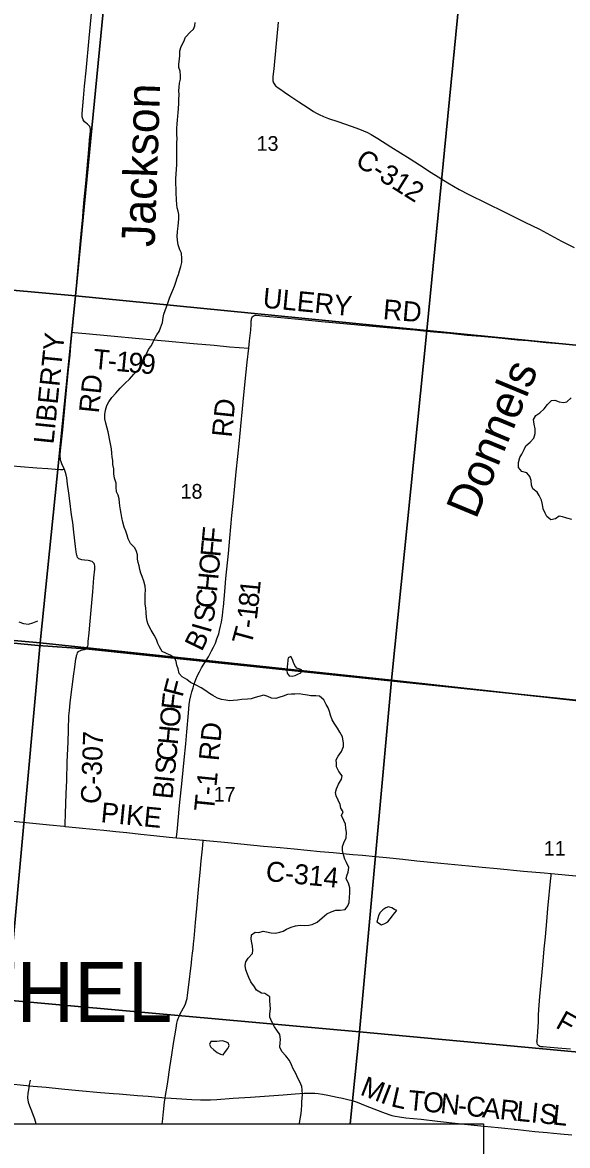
# Model space of a CAD drawing. Extents: x 0 to 680, y 0 to 440.
# Drawn here: x 196 to 220.3, y 322.8 to 372.9 of the extents above; entities that cross this region are included whole.
import ezdxf

# ---------------------------------------------------------------- set-up
doc = ezdxf.new("R2010")
doc.units = 0
for name, color, linetype in [('GM_X_County_Road', 7, 'Continuous'), ('GM_X_County_Road_Text', 7, 'Continuous'), ('GM_X_Minor_Lake', 7, 'Continuous'), ('GM_X_Minor_River', 7, 'Continuous'), ('GM_X_Minor_River_Text', 7, 'Continuous'), ('GM_X_Section', 7, 'Continuous'), ('GM_X_Section_Text', 7, 'Continuous'), ('GM_X_Township', 7, 'Continuous'), ('GM_X_Township_Road', 7, 'Continuous'), ('GM_X_Township_Road_Text', 7, 'Continuous'), ('GM_X_Township_Text', 7, 'Continuous'), ('SH_Text', 7, 'Continuous')]:
    doc.layers.add(name, color=color, linetype=linetype)

msp = doc.modelspace()

# ---------------------------------------------------------------- linework, layer by layer
at = {"layer": 'GM_X_County_Road'}
for points in [[(198.242, 359.075), (198.267, 359.353), (198.348, 360.225), (198.386, 360.613), (198.47, 361.486), (198.543, 362.31), (198.617, 363.142), (198.658, 363.62), (198.708, 364.202), (198.734, 364.492), (198.776, 364.986), (198.844, 365.705), (198.946, 366.869), (198.996, 367.402), (199.019, 367.645), (199.053, 368.031), (199.052, 368.117), (199.041, 368.195), (199.024, 368.236), (198.999, 368.273), (198.968, 368.306), (198.924, 368.348), (198.846, 368.412), (198.797, 368.455), (198.764, 368.493), (198.736, 368.535), (198.713, 368.58), (198.696, 368.628), (198.685, 368.677), (198.68, 368.726), (198.68, 368.826), (198.743, 369.505), (198.797, 370.038), (198.869, 370.716), (199.001, 372.171), (199.182, 374.061)], [(207.407, 372.896), (207.305, 371.782), (207.215, 370.814), (207.18, 370.475), (207.173, 370.376), (207.175, 370.327), (207.181, 370.277), (207.193, 370.229), (207.211, 370.182), (207.235, 370.137), (207.264, 370.097), (207.297, 370.06), (207.334, 370.025), (207.413, 369.966), (207.535, 369.885), (207.695, 369.775), (207.937, 369.612), (208.341, 369.341), (208.745, 369.071), (208.99, 368.911), (209.116, 368.838), (209.247, 368.771), (209.426, 368.692), (209.653, 368.604), (210.065, 368.458), (210.664, 368.254), (211.03, 368.124), (211.209, 368.055), (211.385, 367.97), (211.556, 367.879), (211.848, 367.705), (212.424, 367.343), (213.287, 366.798), (213.701, 366.541), (214.232, 366.199), (214.972, 365.732), (215.222, 365.581), (215.478, 365.439), (215.911, 365.216), (216.696, 364.829), (217.48, 364.441), (218.045, 364.157), (218.394, 363.986), (219.047, 363.661), (220.036, 363.141), (220.595, 362.845)], [(197.878, 352.989), (197.783, 353.213), (197.748, 353.305), (197.735, 353.353), (197.724, 353.401), (197.717, 353.45), (197.712, 353.549), (197.712, 353.652), (197.736, 353.923), (197.822, 354.723), (197.94, 356.018), (198.084, 357.42), (198.146, 358.061), (198.188, 358.484), (198.242, 359.075)], [(198.845, 344.979), (198.866, 344.993), (198.893, 345.023), (198.925, 345.064), (198.937, 345.096), (198.949, 345.146), (198.954, 345.205), (198.96, 345.297), (198.993, 345.689), (199.046, 346.206), (199.154, 347.513), (199.209, 348.143), (199.25, 348.529), (199.254, 348.626), (199.252, 348.675), (199.241, 348.731), (199.223, 348.775), (199.196, 348.811), (199.167, 348.84), (199.126, 348.867), (199.078, 348.884), (199.028, 348.896), (198.946, 348.908), (198.783, 348.926), (198.677, 348.94), (198.621, 348.949), (198.583, 348.964), (198.544, 348.987), (198.512, 349.014), (198.485, 349.047), (198.459, 349.097), (198.444, 349.144), (198.435, 349.201), (198.421, 349.298), (198.394, 349.54), (198.314, 350.167), (198.263, 350.601), (198.217, 350.946), (198.137, 351.56), (198.09, 351.911), (198.04, 352.303), (197.999, 352.596), (197.975, 352.719), (197.946, 352.823), (197.91, 352.917), (197.878, 352.989)], [(197.922, 337.067), (197.927, 337.172), (197.946, 337.63), (197.975, 338.529), (197.996, 339.114), (198.022, 339.945), (198.061, 340.822), (198.075, 341.364), (198.099, 341.984), (198.117, 342.229), (198.155, 342.565), (198.201, 342.947), (198.245, 343.284), (198.322, 343.862), (198.359, 344.151), (198.409, 344.524), (198.426, 344.635), (198.439, 344.683), (198.456, 344.742), (198.477, 344.792), (198.506, 344.834), (198.541, 344.866), (198.583, 344.89), (198.627, 344.908), (198.783, 344.946), (198.828, 344.967), (198.844, 344.978), (198.845, 344.979)], [(188.287, 337.988), (189.494, 337.87), (190.317, 337.79), (191.285, 337.699), (192.011, 337.637), (192.979, 337.546), (193.56, 337.493), (194.188, 337.434), (194.721, 337.384), (195.447, 337.316), (197.236, 337.138), (197.865, 337.073), (197.922, 337.067)], [(197.922, 337.067), (198.397, 337.021), (199.316, 336.927), (199.654, 336.89), (200.187, 336.837), (200.67, 336.787), (201.298, 336.719), (201.879, 336.662), (202.556, 336.591), (202.888, 336.56)], [(202.888, 336.56), (203.233, 336.527), (204.086, 336.452)], [(204.086, 336.452), (204.202, 336.442), (205.025, 336.362), (205.75, 336.286), (206.767, 336.188), (207.508, 336.124), (208.122, 336.061), (209.283, 335.949), (209.864, 335.895), (210.734, 335.816), (211.176, 335.779), (211.75, 335.726), (212.234, 335.675), (212.961, 335.604), (213.59, 335.538), (214.654, 335.43), (215.912, 335.306), (216.493, 335.25), (217.171, 335.188), (218.333, 335.077), (219.253, 334.991), (219.574, 334.96)], [(219.574, 334.96), (221.14, 334.812), (221.867, 334.744), (222.544, 334.68), (223.416, 334.602), (224.385, 334.515), (225.207, 334.438), (225.692, 334.392), (226.224, 334.344), (226.763, 334.288), (227.342, 334.232), (227.863, 334.183), (229.077, 334.069), (229.658, 334.014), (229.786, 334.002)], [(195.487, 325.592), (196.067, 325.536), (196.503, 325.494), (197.085, 325.443), (197.762, 325.376), (198.537, 325.302), (199.506, 325.217), (200.087, 325.169), (200.328, 325.15), (201.151, 325.082), (201.628, 325.043), (202.378, 324.981)], [(202.378, 324.981), (202.646, 324.959), (203.131, 324.932), (203.567, 324.906), (203.956, 324.885), (204.199, 324.88), (204.394, 324.883), (204.686, 324.898), (205.412, 324.952), (206.188, 325.005), (207.644, 325.104), (208.177, 325.148), (208.565, 325.178), (208.758, 325.186), (208.903, 325.185), (209.048, 325.178), (209.192, 325.166), (209.382, 325.14), (209.62, 325.097), (210.046, 325.009), (210.283, 324.96), (210.519, 324.906), (210.703, 324.856), (210.93, 324.778), (211.293, 324.637), (212.064, 324.337), (212.338, 324.236), (212.477, 324.191), (212.62, 324.157), (212.813, 324.125), (213.103, 324.09), (213.78, 324.019), (214.505, 323.936), (215.569, 323.82), (216.585, 323.716), (217.213, 323.65), (218.084, 323.558), (218.847, 323.48), (219.389, 323.43), (219.678, 323.404), (219.985, 323.375), (220.49, 323.327)]]:
    msp.add_lwpolyline(points, dxfattribs=at)
at = {"layer": 'GM_X_Minor_Lake'}
for points in [[(207.847, 344.486), (207.842, 344.451), (207.828, 344.303), (207.82, 344.166), (207.806, 344.011), (207.817, 343.886), (207.91, 343.766), (208.035, 343.753), (208.172, 343.793), (208.292, 343.839), (208.429, 343.909), (208.467, 344.039)], [(208.467, 344.039), (208.242, 344.119), (208.154, 344.239), (208.096, 344.371), (208.05, 344.502), (207.975, 344.628), (207.861, 344.576), (207.847, 344.486)], [(212.375, 333.468), (212.334, 333.48), (212.215, 333.433), (212.077, 333.352), (211.962, 333.234), (211.889, 333.098), (211.846, 332.962), (211.802, 332.819), (212.021, 332.686)], [(212.021, 332.686), (212.164, 332.738), (212.296, 332.819), (212.399, 332.949), (212.501, 333.085), (212.598, 333.203), (212.701, 333.321), (212.594, 333.363), (212.47, 333.442), (212.375, 333.468)], [(205.217, 327.264), (205.239, 327.303), (205.187, 327.417), (205.069, 327.472), (204.938, 327.509), (204.807, 327.493), (204.676, 327.488), (204.552, 327.49), (204.415, 327.479), (204.359, 327.355)], [(204.359, 327.355), (204.411, 327.23), (204.553, 327.109), (204.7, 327), (204.841, 326.915), (204.96, 326.89), (205.075, 327.031), (205.166, 327.173), (205.217, 327.264)]]:
    msp.add_lwpolyline(points, dxfattribs=at)
at = {"layer": 'GM_X_Minor_River'}
for points in [[(199.875, 355.974), (200.014, 356.175), (200.189, 356.357), (200.376, 356.581), (200.605, 356.81), (200.792, 356.992), (200.984, 357.204), (201.189, 357.409), (201.346, 357.627), (201.426, 357.828), (201.488, 357.994), (201.646, 358.313), (201.767, 358.484), (201.841, 358.644), (201.926, 358.797), (202.017, 358.957), (202.108, 359.11), (202.181, 359.276), (202.256, 359.513), (202.294, 359.738), (202.326, 359.886), (202.387, 360.052), (202.443, 360.212), (202.504, 360.378), (202.578, 360.591), (202.633, 360.745), (202.719, 360.952), (202.793, 361.135), (202.855, 361.313), (202.922, 361.496), (202.972, 361.65), (203.027, 361.81), (203.077, 362.005), (203.121, 362.189), (203.129, 362.361), (203.102, 362.594), (203.039, 362.749), (202.958, 362.964), (202.925, 363.178), (202.909, 363.339), (202.924, 363.57), (202.956, 363.796), (202.976, 363.968), (202.99, 364.134), (202.993, 364.318), (202.965, 364.467), (202.913, 364.617), (202.903, 364.771), (202.888, 364.979), (202.868, 365.301), (202.87, 365.461), (202.855, 365.699), (202.858, 365.925), (202.866, 366.115), (202.887, 366.335), (202.901, 366.536), (202.897, 366.733), (202.894, 366.911), (202.902, 367.101), (202.898, 367.291), (202.895, 367.523), (202.909, 367.695), (202.9, 367.88), (202.903, 368.159), (202.923, 368.367), (202.937, 368.521), (202.951, 368.699), (202.959, 368.854), (202.979, 369.038), (202.994, 369.263), (202.996, 369.447), (203.005, 369.661), (202.989, 369.834), (203.003, 370), (203.023, 370.166), (203.061, 370.35), (203.069, 370.499), (203.053, 370.701), (202.99, 370.874), (202.986, 371.023), (203.024, 371.248), (203.038, 371.408), (203.041, 371.61), (203.091, 371.812), (203.218, 372.024), (203.286, 372.214), (203.491, 372.437), (203.647, 372.578), (203.708, 372.732), (203.716, 372.88)], [(209.094, 342.878), (208.874, 342.886), (208.714, 342.906), (208.512, 342.944), (208.346, 342.964), (208.156, 342.96), (208.007, 342.95), (207.834, 342.94), (207.637, 342.859), (207.488, 342.819), (207.315, 342.762), (207.113, 342.77), (206.959, 342.855), (206.77, 342.911), (206.555, 342.854), (206.388, 342.809), (206.215, 342.751), (206.048, 342.73), (205.798, 342.721), (205.608, 342.681), (205.405, 342.672), (205.256, 342.662), (205.09, 342.687), (204.894, 342.719), (204.705, 342.775), (204.51, 342.891), (204.357, 342.988), (204.186, 343.097), (203.985, 343.23), (203.767, 343.357), (203.507, 343.48), (203.342, 343.612), (203.135, 343.728), (203.012, 343.878), (202.956, 344.087), (202.904, 344.254), (202.87, 344.409), (202.813, 344.559), (202.607, 344.698), (202.405, 344.777), (202.252, 344.863), (202.124, 345.066), (202.06, 345.216), (201.997, 345.383), (201.886, 345.587), (201.758, 345.808), (201.631, 346.054), (201.585, 346.209), (201.551, 346.364), (201.536, 346.596), (201.521, 346.804), (201.488, 346.971), (201.496, 347.197), (201.493, 347.405), (201.507, 347.589), (201.497, 347.762), (201.435, 347.983), (201.36, 348.198), (201.303, 348.347), (201.251, 348.502), (201.223, 348.675), (201.184, 348.824), (201.156, 348.973), (201.146, 349.158), (201.107, 349.313), (201.025, 349.474), (200.837, 349.667), (200.733, 349.876), (200.688, 350.043), (200.636, 350.222), (200.555, 350.396), (200.504, 350.616), (200.459, 350.819), (200.426, 350.998), (200.392, 351.17), (200.359, 351.337), (200.343, 351.492), (200.333, 351.659), (200.287, 351.814), (200.218, 351.969), (200.203, 352.183), (200.193, 352.35), (200.13, 352.577), (200.097, 352.773), (200.094, 352.987), (200.055, 353.19), (200.051, 353.362), (200.029, 353.517), (200.007, 353.684), (199.992, 353.88), (199.953, 354.107), (199.896, 354.327), (199.869, 354.494), (199.841, 354.643), (199.801, 354.804), (199.745, 355.025), (199.699, 355.221), (199.696, 355.412), (199.722, 355.613), (199.778, 355.809), (199.875, 355.974)], [(220.495, 350.74), (220.264, 350.797), (220.074, 350.858), (219.92, 350.89), (219.758, 350.767), (219.55, 350.722), (219.385, 350.873), (219.298, 351.022), (219.217, 351.208), (219.183, 351.398), (219.144, 351.601), (219.04, 351.804), (218.947, 351.96), (218.758, 352.099), (218.701, 352.26), (218.674, 352.469), (218.628, 352.654), (218.482, 352.816), (218.268, 352.878), (218.116, 353.046), (218.113, 353.278), (218.175, 353.492), (218.266, 353.645), (218.364, 353.852), (218.449, 354.012), (218.635, 354.176), (218.792, 354.364), (218.854, 354.566), (218.857, 354.768), (218.812, 354.976), (218.785, 355.185), (218.882, 355.374), (219.068, 355.485), (219.254, 355.661), (219.411, 355.861), (219.586, 356.037), (219.735, 356.047), (219.924, 355.974), (220.12, 355.948), (220.269, 355.975), (220.461, 356.151)], [(195.859, 346.181), (196.072, 346.107), (196.292, 346.075), (196.494, 346.126), (196.71, 346.219)], [(207.514, 327.574), (207.481, 327.794), (207.352, 327.986), (207.253, 328.136), (207.125, 328.358), (207.045, 328.567), (207.047, 328.722), (207.067, 328.936), (207.064, 329.103), (207.042, 329.317), (207.044, 329.466), (206.814, 329.617), (206.666, 329.631), (206.454, 329.764), (206.36, 329.914), (206.197, 330.136), (206.11, 330.34), (206.041, 330.489), (205.972, 330.681), (205.95, 330.871), (205.97, 331.032), (206.079, 331.191), (206.272, 331.397), (206.286, 331.558), (206.265, 331.724), (206.243, 331.874), (206.215, 332.035), (206.224, 332.231), (206.392, 332.36), (206.546, 332.34), (206.743, 332.391), (206.891, 332.366), (207.099, 332.322), (207.295, 332.313), (207.492, 332.353), (207.641, 332.405), (207.791, 332.492), (207.988, 332.579), (208.191, 332.636), (208.393, 332.663), (208.607, 332.655), (208.78, 332.659), (208.929, 332.693), (209.15, 332.803), (209.379, 332.985), (209.577, 333.173), (209.78, 333.26), (209.978, 333.329), (210.174, 333.327), (210.394, 333.366), (210.509, 333.525), (210.571, 333.679), (210.597, 333.917), (210.6, 334.095), (210.609, 334.321), (210.546, 334.53), (210.447, 334.722), (210.473, 334.87), (210.534, 335.03), (210.555, 335.232), (210.451, 335.46), (210.387, 335.609), (210.324, 335.8), (210.285, 335.997), (210.281, 336.17), (210.337, 336.336), (210.441, 336.561), (210.45, 336.787), (210.423, 336.989), (210.413, 337.168), (210.338, 337.335), (210.234, 337.551), (210.307, 337.717), (210.208, 337.873), (210.18, 338.034), (209.995, 338.428), (209.967, 338.578), (210.005, 338.732), (210.103, 338.945), (210.236, 339.163), (210.262, 339.324), (210.122, 339.516), (210.011, 339.725), (210.019, 339.874), (209.992, 340.035), (210.083, 340.195), (210.24, 340.401), (210.32, 340.62), (210.322, 340.769), (210.272, 341.055), (210.162, 341.265), (210.057, 341.444), (209.905, 341.66), (209.818, 341.816), (209.749, 342.025), (209.704, 342.186), (209.634, 342.342), (209.553, 342.497), (209.443, 342.701), (209.248, 342.864), (209.094, 342.878)], [(208.365, 323.822), (208.383, 323.952), (208.415, 324.113), (208.435, 324.279), (208.449, 324.439), (208.469, 324.641), (208.471, 324.802), (208.479, 324.957), (208.493, 325.117), (208.484, 325.325), (208.468, 325.486), (208.376, 325.684), (208.288, 325.845), (208.202, 326.061), (208.086, 326.27), (208.011, 326.438), (207.918, 326.641), (207.748, 326.845), (207.578, 327.038), (207.491, 327.229), (207.506, 327.425), (207.514, 327.574)], [(196.365, 325.759), (196.327, 325.551), (196.289, 325.331), (196.263, 325.183), (196.254, 324.981), (196.288, 324.778), (196.333, 324.623), (196.431, 324.402), (196.489, 324.234), (196.546, 324.079), (196.603, 323.888), (196.609, 323.822)]]:
    msp.add_lwpolyline(points, dxfattribs=at)
at = {"layer": 'GM_X_Section'}
for points in [[(184.04, 377.807), (199.896, 376.255), (198.387, 360.701), (182.529, 362.131)], [(199.896, 376.255), (215.542, 374.632), (214.041, 359.161), (198.387, 360.701)], [(215.542, 374.632), (231.032, 373.183), (229.582, 357.628), (214.041, 359.161)], [(182.529, 362.131), (198.387, 360.701), (196.814, 345.237), (181.181, 346.635)], [(198.387, 360.701), (214.041, 359.161), (212.466, 343.572), (196.814, 345.237)], [(214.041, 359.161), (229.582, 357.628), (228.052, 341.861), (212.466, 343.572)], [(181.181, 346.635), (196.814, 345.237), (195.37, 329.327), (179.642, 330.734)], [(196.814, 345.237), (212.466, 343.572), (211.038, 327.916), (195.37, 329.327)], [(212.466, 343.572), (228.052, 341.861), (226.563, 326.478), (211.038, 327.916)]]:
    msp.add_lwpolyline(points, close=True, dxfattribs=at)
for points in [[(194.799, 323.822), (195.37, 329.327), (211.038, 327.916), (210.625, 323.822)], [(210.625, 323.822), (211.038, 327.916), (226.563, 326.478), (224.978, 310.256), (216.564, 311.059)]]:
    msp.add_lwpolyline(points, dxfattribs=at)
at = {"layer": 'GM_X_Township'}
for points in [[(250.725, 415.359), (154.698, 415.359), (154.182, 409.096), (153.446, 400.397), (152.65, 391.192), (151.706, 380.165), (151.316, 375.778), (151.31, 375.644), (150.328, 365.009), (148.945, 349.485), (150.03, 349.395), (165.555, 347.962), (166.876, 347.842), (167.562, 347.779), (186.873, 346.058), (188.99, 345.866), (196.725, 345.127), (198.844, 344.978), (204.178, 344.406), (225.071, 342.231)], [(225.071, 342.231), (204.178, 344.406), (198.844, 344.978), (196.725, 345.127), (188.99, 345.866), (186.873, 346.058), (167.562, 347.779), (166.876, 347.842), (165.555, 347.962)]]:
    msp.add_lwpolyline(points, dxfattribs=at)
at = {"layer": 'GM_X_Township_Road'}
for points in [[(206.103, 358.362), (206.144, 358.692), (206.19, 359.167), (206.208, 359.434), (206.215, 359.58), (206.219, 359.628), (206.228, 359.676), (206.244, 359.723), (206.268, 359.765), (206.301, 359.8), (206.342, 359.824), (206.389, 359.836), (206.437, 359.837), (206.868, 359.796), (207.531, 359.729), (208.471, 359.639), (208.907, 359.598), (209.343, 359.562), (209.827, 359.517), (210.166, 359.487), (211.619, 359.352), (212.263, 359.293), (212.939, 359.226), (213.493, 359.177), (214.001, 359.128), (214.528, 359.082), (215.056, 359.033), (215.831, 358.953), (216.433, 358.901), (216.769, 358.87), (217.106, 358.839), (217.653, 358.788), (218.079, 358.746), (218.529, 358.703), (218.95, 358.664), (219.354, 358.624), (219.732, 358.592), (220.113, 358.558), (220.621, 358.509)], [(198.242, 359.075), (198.323, 359.068), (198.855, 359.019), (199.968, 358.919), (201.226, 358.802), (201.855, 358.745), (202.387, 358.696), (203.645, 358.58), (204.565, 358.497), (205.242, 358.434), (205.678, 358.395), (206.103, 358.362)], [(204.966, 346.754), (204.976, 346.846), (205.039, 347.525), (205.09, 348.107), (205.198, 349.222), (205.265, 349.9), (205.358, 350.918), (205.409, 351.451), (205.481, 352.227), (205.547, 352.856), (205.613, 353.535), (205.687, 354.261), (205.748, 354.891), (205.826, 355.666), (205.885, 356.296), (205.983, 357.314), (206.028, 357.75), (206.103, 358.362)], [(189.71, 353.624), (190.465, 353.548), (191.192, 353.486), (191.919, 353.423), (192.452, 353.378), (192.84, 353.342), (193.304, 353.306), (193.712, 353.269), (194.198, 353.234), (194.537, 353.203), (194.925, 353.175), (195.119, 353.163), (195.604, 353.126), (195.943, 353.099), (196.671, 353.044), (197.156, 353.004), (197.495, 352.972), (197.728, 352.956), (197.824, 352.97), (197.878, 352.989)], [(204.178, 344.406), (204.204, 344.448), (204.308, 344.625), (204.452, 344.88), (204.54, 345.055), (204.619, 345.233), (204.69, 345.415), (204.768, 345.646), (204.808, 345.787), (204.852, 345.977), (204.889, 346.169), (204.932, 346.459), (204.966, 346.754)], [(202.888, 336.56), (202.892, 336.6), (202.913, 336.827), (203.025, 337.989), (203.136, 339.103), (203.223, 340.024), (203.295, 340.75), (203.347, 341.283), (203.42, 342.107), (203.457, 342.494), (203.484, 342.686), (203.522, 342.876), (203.571, 343.064), (203.624, 343.244), (203.663, 343.363), (203.705, 343.486), (203.75, 343.605), (203.827, 343.783), (203.912, 343.956), (204.005, 344.126), (204.178, 344.406)], [(202.378, 324.981), (202.398, 325.065), (202.415, 325.16), (202.452, 325.4), (202.496, 325.688), (202.589, 326.324), (202.684, 326.888), (202.756, 327.387), (202.814, 327.734), (202.866, 328.075), (202.902, 328.302), (202.928, 328.422), (202.96, 328.511), (203.001, 328.602), (203.042, 328.689), (203.202, 328.988), (203.267, 329.12), (203.304, 329.211), (203.334, 329.304), (203.357, 329.4), (203.381, 329.545), (203.421, 329.883), (203.551, 330.994), (203.574, 331.188), (203.588, 331.305), (203.602, 331.425), (203.622, 331.607), (203.643, 331.829), (203.666, 332.069), (203.729, 332.788), (203.789, 333.414), (203.856, 334.092), (203.903, 334.574), (203.943, 335.008), (203.992, 335.533), (204.044, 336.062), (204.08, 336.404), (204.086, 336.452)], [(220.439, 327.147), (220.048, 327.179), (219.521, 327.22), (219.215, 327.24), (219.118, 327.25), (219.072, 327.263), (219.029, 327.285), (218.993, 327.317), (218.966, 327.357), (218.95, 327.402), (218.942, 327.45), (218.94, 327.498), (218.943, 327.547), (218.956, 327.685), (218.982, 327.935), (218.994, 328.129), (219.003, 328.371), (219.005, 328.663), (219.02, 328.905), (219.071, 329.485), (219.2, 330.888), (219.266, 331.614), (219.314, 332.146), (219.373, 332.823), (219.426, 333.404), (219.556, 334.776), (219.564, 334.854), (219.574, 334.96)], [(202.25, 323.822), (202.259, 323.909), (202.301, 324.345), (202.348, 324.779), (202.375, 324.969), (202.378, 324.981)]]:
    msp.add_lwpolyline(points, dxfattribs=at)
at = {"layer": 'SH_Text'}
msp.add_lwpolyline([(164.339, 323.822), (216.564, 323.822), (216.564, 306.809), (164.339, 306.809)], close=True, dxfattribs=at)

# ---------------------------------------------------------------- texts
at = {"layer": 'GM_X_County_Road_Text'}
for s, height, rotation, p in [('C-312', 0.8894, 327.9124, (210.795, 366.545)), ('LIBERTY', 0.8894, 84.1931, (197.408, 354.068)), ('RD', 0.8894, 84.0923, (199.424, 355.446)), ('C-307', 0.8894, 88.0712, (199.512, 338.053)), ('PIKE', 0.8894, 354.4424, (199.488, 337.256)), ('C-314', 0.8894, 354.4806, (206.835, 334.64)), ('M', 0.889, 338.7844, (211.021, 325.129)), ('I', 0.889, 338.8134, (211.921, 324.779)), ('L', 0.889, 347.2221, (212.398, 324.606)), ('T', 0.889, 354.6336, (213.17, 324.439)), ('O', 0.889, 354.1944, (213.831, 324.377)), ('N', 0.889, 354.1944, (214.61, 324.298)), ('C', 0.889, 354.1943, (215.752, 324.182)), ('A', 0.889, 354.1944, (216.478, 324.108)), ('R', 0.889, 354.1972, (217.257, 324.029)), ('L', 0.889, 354.1918, (217.984, 323.955)), ('I', 0.889, 354.1951, (218.646, 323.887)), ('S', 0.889, 354.1934, (219.009, 323.851)), ('-', 0.889, 354.1951, (215.388, 324.219)), ('L', 0.889, 354.194, (219.606, 323.79))]:
    msp.add_text(s, height=height, rotation=rotation, dxfattribs=at).set_placement(p)
at = {"layer": 'GM_X_Minor_River_Text'}
for s, height, rotation, p in [('Jackson', 1.482, 88.0272, (201.912, 362.863)), ('Donnels', 1.4824, 67.4595, (216.222, 350.71))]:
    msp.add_text(s, height=height, rotation=rotation, dxfattribs=at).set_placement(p)
at = {"layer": 'GM_X_Section_Text'}
for s, p in [('13', (206.453, 367.158)), ('18', (203.068, 351.662)), ('17', (204.542, 338.169)), ('11', (219.243, 335.761))]:
    msp.add_text(s, height=0.6552, rotation=0, dxfattribs=at).set_placement(p)
at = {"layer": 'GM_X_Township_Road_Text'}
for s, height, rotation, p in [('ULERY', 0.8894, 354.5094, (206.702, 360.175)), ('RD', 0.8894, 355.1164, (212.057, 359.665)), ('T', 0.889, 354.4932, (199.137, 357.455)), ('1', 0.889, 354.5281, (200.163, 357.356)), ('-', 0.889, 354.4947, (199.799, 357.391)), ('9', 0.889, 354.6438, (200.71, 357.304)), ('9', 0.889, 355.0851, (201.263, 357.252)), ('RD', 0.8894, 84.1354, (205.341, 354.368)), ('F', 0.889, 84.6563, (204.89, 349.639)), ('F', 0.889, 84.6563, (204.834, 349.042)), ('O', 0.889, 84.6613, (204.762, 348.263)), ('H', 0.889, 84.6538, (204.689, 347.483)), ('1', 0.889, 84.4875, (206.58, 347.348)), ('C', 0.889, 84.3947, (204.617, 346.752)), ('8', 0.889, 84.32, (206.526, 346.8)), ('S', 0.889, 81.4498, (204.521, 346.109)), ('1', 0.889, 83.3633, (206.461, 346.24)), ('-', 0.889, 81.8092, (206.405, 345.853)), ('B', 0.889, 63.9446, (204.012, 344.82)), ('I', 0.889, 73.9516, (204.393, 345.634)), ('T', 0.889, 74.7351, (206.206, 345.094)), ('F', 0.889, 75.4371, (203.15, 342.788)), ('F', 0.889, 83.7012, (203.09, 342.225)), ('O', 0.889, 84.4579, (203.015, 341.449)), ('H', 0.889, 84.4728, (202.94, 340.67)), ('RD', 0.8894, 84.5805, (204.761, 339.956)), ('C', 0.889, 84.4745, (202.869, 339.943)), ('S', 0.889, 84.4705, (202.811, 339.345)), ('I', 0.889, 84.4773, (202.776, 338.982)), ('T-1', 0.8894, 84.3018, (204.552, 337.701)), ('B', 0.889, 84.4727, (202.706, 338.255)), ('F', 0.889, 330.7737, (219.722, 328.124))]:
    msp.add_text(s, height=height, rotation=rotation, dxfattribs=at).set_placement(p)
at = {"layer": 'GM_X_Township_Text'}
msp.add_text('BETHEL', height=2.6682, rotation=0, dxfattribs=at).set_placement((188.814, 328.356))

doc.saveas('drawing.dxf')
